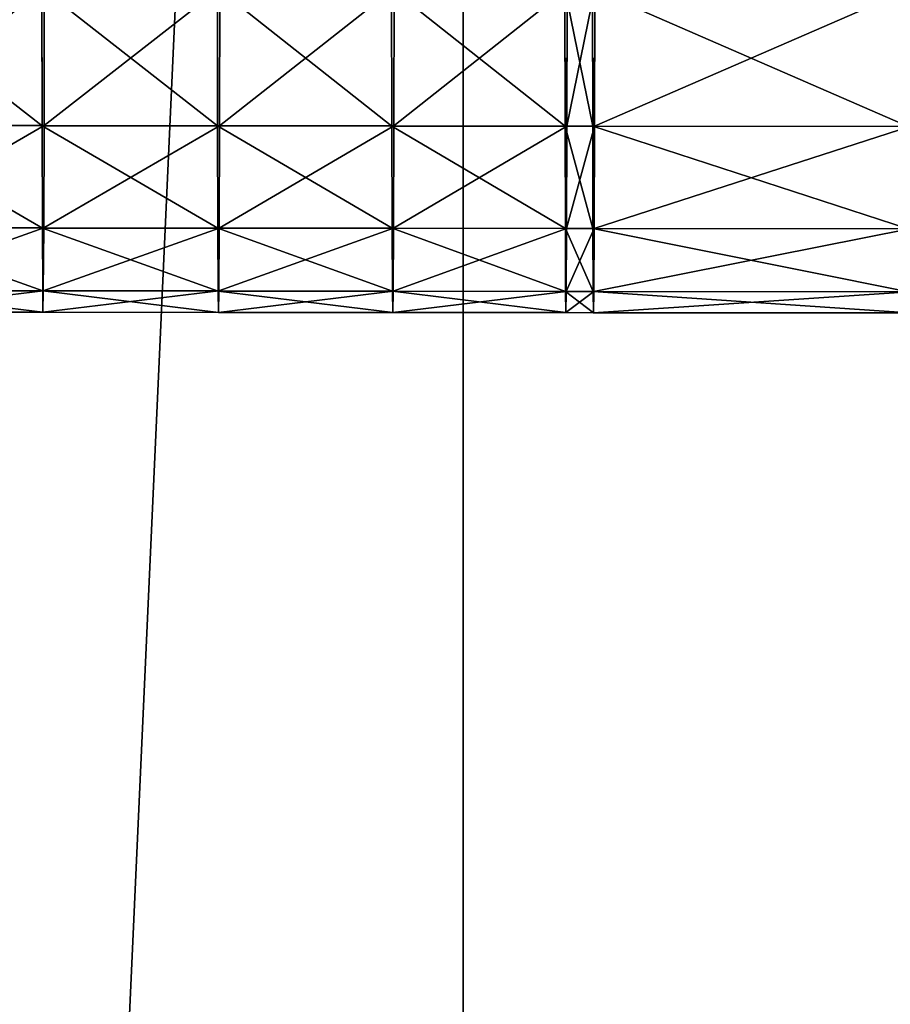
# Model space of a CAD drawing. Extents: x 0 to 706, y 79 to 431.
# Tile 434 of 656: x 229.258 to 230.192, y 244.146 to 245.203. Entities that reach past the tile are written whole.
import ezdxf

# ---------------------------------------------------------------- set-up
doc = ezdxf.new("R2010")
doc.units = 0
doc.header["$MEASUREMENT"] = 0
doc.layers.get('0').update_dxf_attribs({"color": 144, "linetype": 'CONTINUOUS'})
for name, color, linetype in [('BLOC_B_TON', 134, 'CONTINUOUS'), ('POTEAU', 36, 'CONTINUOUS'), ('SOL', 36, 'CONTINUOUS'), ('VOILE', 134, 'CONTINUOUS')]:
    doc.layers.add(name, color=color, linetype=linetype)

# ---------------------------------------------------------------- blocks, each defined once
blk = doc.blocks.new('B_TON_24___X_24___X_24___1')
at = {"color": 253}
mesh = blk.add_polyface(dxfattribs=at)
corners = [(23.625, 0.375, 24), (0.375, 23.625, 24), (0.375, 0.375, 24), (23.625, 23.625, 24)]
mesh.append_faces([[corners[k] for k in face] for face in [(0, 1, 2), (1, 0, 3)]], dxfattribs={"vtx0": -1, "color": 253})
mesh = blk.add_polyface()
corners = [(23.625, 23.625), (0.375, 0.375), (0.375, 23.625), (23.625, 0.375)]
mesh.append_faces([[corners[k] for k in face] for face in [(0, 1, 2), (1, 0, 3)]], dxfattribs={"vtx0": -1})
blk = doc.blocks.new('PLAQUE_BASE_12___X_8___X_3')
at = {"color": 251}
for p, q in [((8, 12), (8, 0)), ((8, 6, 0.375), (8, 0, 0.375))]:
    blk.add_line(p, q, dxfattribs=at)
mesh = blk.add_polyface(dxfattribs=at)
corners = [(0, 12), (0.5, 11), (0, 0), (0.517, 11.1294), (0.567, 11.25), (0.6464, 11.3536), (0.75, 11.433), (0.8706, 11.483), (1, 11.5), (8, 12), (1.1294, 11.483), (1.25, 11.433), (1.3536, 11.3536), (1.433, 11.25), (1.483, 11.1294), (1.5, 11), (6.75, 11.433), (6.6464, 11.3536), (6.567, 11.25), (1.5, 1), (6.517, 11.1294), (6.5, 11), (6.8706, 11.483), (7, 11.5), (7.1294, 11.483), (7.25, 11.433), (7.3536, 11.3536), (7.433, 11.25), (7.483, 11.1294), (7.5, 11), (7.5, 1), (1, 0.5), (8, 0), (0.8706, 0.517), (0.75, 0.567), (0.6464, 0.6464), (0.567, 0.75), (0.517, 0.8706), (0.5, 1), (1.1294, 0.517), (1.25, 0.567), (1.3536, 0.6464), (1.433, 0.75), (1.483, 0.8706), (6.75, 0.567), (6.6464, 0.6464), (6.567, 0.75), (6.517, 0.8706), (6.5, 1), (6.8706, 0.517), (7, 0.5), (7.1294, 0.517), (7.25, 0.567), (7.3536, 0.6464), (7.433, 0.75), (7.483, 0.8706), (6.517, 10.8706), (6.517, 1.1294), (6.567, 10.75), (6.567, 1.25), (6.6464, 10.6464), (6.6464, 1.3536), (6.75, 10.567), (6.75, 1.433), (6.8706, 10.517), (6.8706, 1.483), (7, 10.5), (7, 1.5), (7.1294, 10.517), (7.1294, 1.483), (7.25, 10.567), (7.25, 1.433), (7.3536, 10.6464), (7.3536, 1.3536), (7.433, 10.75), (7.433, 1.25), (7.483, 10.8706), (7.483, 1.1294), (0.517, 10.8706), (0.517, 1.1294), (0.567, 10.75), (0.567, 1.25), (0.6464, 10.6464), (0.6464, 1.3536), (0.75, 10.567), (0.75, 1.433), (0.8706, 10.517), (0.8706, 1.483), (1, 10.5), (1, 1.5), (1.1294, 10.517), (1.1294, 1.483), (1.25, 10.567), (1.25, 1.433), (1.3536, 10.6464), (1.3536, 1.3536), (1.433, 10.75), (1.433, 1.25), (1.483, 10.8706), (1.483, 1.1294)]
mesh.append_faces([[corners[k] for k in face] for face in [(0, 1, 2), (1, 0, 3), (3, 0, 4), (4, 0, 5), (5, 0, 6), (6, 0, 7), (7, 0, 8), (8, 9, 10), (10, 9, 11), (11, 9, 12), (12, 9, 13), (13, 9, 14), (14, 9, 15), (16, 9, 22), (22, 9, 23), (23, 9, 24), (24, 9, 25), (25, 9, 26), (26, 9, 27), (27, 9, 28), (28, 9, 29), (2, 31, 32), (31, 2, 33), (33, 2, 34), (34, 2, 35), (35, 2, 36), (36, 2, 37), (37, 2, 38), (44, 19, 45), (45, 19, 46), (46, 19, 47), (47, 19, 48), (32, 30, 9), (56, 48, 21), (48, 56, 57), (57, 58, 59), (59, 60, 61), (61, 62, 63), (63, 64, 65), (65, 66, 67), (67, 68, 69), (69, 70, 71), (71, 72, 73), (73, 74, 75), (75, 76, 77), (77, 29, 30), (78, 38, 1), (38, 78, 79), (79, 80, 81), (81, 82, 83), (83, 84, 85), (85, 86, 87), (87, 88, 89), (89, 90, 91), (91, 92, 93), (93, 94, 95), (95, 96, 97), (97, 98, 99), (99, 15, 19)]], dxfattribs={"vtx0": -1, "vtx1": -1, "color": 251})
mesh.append_faces([[corners[k] for k in face] for face in [(15, 9, 16), (15, 18, 19), (29, 9, 30), (38, 2, 1), (32, 19, 44), (48, 19, 21)]], dxfattribs={"vtx0": -1, "vtx1": -1, "vtx2": -1, "color": 251})
mesh.append_faces([[corners[k] for k in face] for face in [(8, 0, 9), (15, 16, 17), (15, 17, 18), (19, 18, 20), (19, 20, 21), (32, 31, 39), (32, 39, 40), (32, 40, 41), (32, 41, 42), (32, 42, 43), (32, 43, 19), (32, 44, 49), (32, 49, 50), (32, 50, 51), (32, 51, 52), (32, 52, 53), (32, 53, 54), (32, 54, 55), (32, 55, 30), (57, 56, 58), (59, 58, 60), (61, 60, 62), (63, 62, 64), (65, 64, 66), (67, 66, 68), (69, 68, 70), (71, 70, 72), (73, 72, 74), (75, 74, 76), (77, 76, 29), (79, 78, 80), (81, 80, 82), (83, 82, 84), (85, 84, 86), (87, 86, 88), (89, 88, 90), (91, 90, 92), (93, 92, 94), (95, 94, 96), (97, 96, 98), (99, 98, 15)]], dxfattribs={"vtx0": -1, "vtx2": -1, "color": 251})
mesh = blk.add_polyface(dxfattribs=at)
corners = [(0.5, 1, 0.375), (0.517, 10.8706, 0.375), (0.5, 11, 0.375), (0.517, 1.1294, 0.375), (0.567, 10.75, 0.375), (0.567, 1.25, 0.375), (0.6464, 10.6464, 0.375), (0.6464, 1.3536, 0.375), (0.75, 10.567, 0.375), (0.75, 1.433, 0.375), (0.8706, 10.517, 0.375), (0.8706, 1.483, 0.375), (1, 10.5, 0.375), (1, 1.5, 0.375), (1.1294, 10.517, 0.375), (1.1294, 1.483, 0.375), (1.25, 10.567, 0.375), (1.25, 1.433, 0.375), (1.3536, 10.6464, 0.375), (1.3536, 1.3536, 0.375), (1.433, 10.75, 0.375), (1.433, 1.25, 0.375), (1.483, 10.8706, 0.375), (1.483, 1.1294, 0.375), (1.5, 11, 0.375), (1.5, 1, 0.375), (6.5, 1, 0.375), (6.517, 10.8706, 0.375), (6.5, 11, 0.375), (6.517, 1.1294, 0.375), (6.567, 10.75, 0.375), (6.567, 1.25, 0.375), (6.6464, 10.6464, 0.375), (6.6464, 1.3536, 0.375), (6.75, 10.567, 0.375), (6.75, 1.433, 0.375), (6.8706, 10.517, 0.375), (6.8706, 1.483, 0.375), (7, 10.5, 0.375), (7, 1.5, 0.375), (7.1294, 10.517, 0.375), (7.1294, 1.483, 0.375), (7.25, 10.567, 0.375), (7.25, 1.433, 0.375), (7.3536, 10.6464, 0.375), (7.3536, 1.3536, 0.375), (7.433, 10.75, 0.375), (7.433, 1.25, 0.375), (7.483, 10.8706, 0.375), (7.483, 1.1294, 0.375), (7.5, 11, 0.375), (7.5, 1, 0.375), (0, 0, 0.375), (0, 12, 0.375), (0.517, 0.8706, 0.375), (0.567, 0.75, 0.375), (0.6464, 0.6464, 0.375), (0.75, 0.567, 0.375), (0.8706, 0.517, 0.375), (1, 0.5, 0.375), (8, 0, 0.375), (1.1294, 0.517, 0.375), (1.25, 0.567, 0.375), (1.3536, 0.6464, 0.375), (1.433, 0.75, 0.375), (1.483, 0.8706, 0.375), (6.75, 0.567, 0.375), (6.6464, 0.6464, 0.375), (6.567, 0.75, 0.375), (6.517, 0.8706, 0.375), (6.8706, 0.517, 0.375), (7, 0.5, 0.375), (7.1294, 0.517, 0.375), (7.25, 0.567, 0.375), (7.3536, 0.6464, 0.375), (7.433, 0.75, 0.375), (7.483, 0.8706, 0.375), (1, 11.5, 0.375), (8, 12, 0.375), (0.8706, 11.483, 0.375), (0.75, 11.433, 0.375), (0.6464, 11.3536, 0.375), (0.567, 11.25, 0.375), (0.517, 11.1294, 0.375), (1.1294, 11.483, 0.375), (1.25, 11.433, 0.375), (1.3536, 11.3536, 0.375), (1.433, 11.25, 0.375), (1.483, 11.1294, 0.375), (6.75, 11.433, 0.375), (6.6464, 11.3536, 0.375), (6.567, 11.25, 0.375), (6.517, 11.1294, 0.375), (6.8706, 11.483, 0.375), (7, 11.5, 0.375), (7.1294, 11.483, 0.375), (7.25, 11.433, 0.375), (7.3536, 11.3536, 0.375), (7.433, 11.25, 0.375), (7.483, 11.1294, 0.375), (8, 6, 0.375)]
mesh.append_faces([[corners[k] for k in face] for face in [(78, 60, 100)]], dxfattribs={"vtx0": -1, "color": 251})
mesh.append_faces([[corners[k] for k in face] for face in [(1, 3, 4), (4, 5, 6), (6, 7, 8), (8, 9, 10), (10, 11, 12), (12, 13, 14), (14, 15, 16), (16, 17, 18), (18, 19, 20), (20, 21, 22), (22, 23, 24), (27, 29, 30), (30, 31, 32), (32, 33, 34), (34, 35, 36), (36, 37, 38), (38, 39, 40), (40, 41, 42), (42, 43, 44), (44, 45, 46), (46, 47, 48), (48, 49, 50), (52, 0, 53), (0, 52, 54), (54, 52, 55), (55, 52, 56), (56, 52, 57), (57, 52, 58), (58, 52, 59), (59, 60, 61), (61, 60, 62), (62, 60, 63), (63, 60, 64), (64, 60, 65), (65, 60, 25), (66, 60, 70), (70, 60, 71), (71, 60, 72), (72, 60, 73), (73, 60, 74), (74, 60, 75), (75, 60, 76), (76, 60, 51), (53, 77, 78), (77, 53, 79), (79, 53, 80), (80, 53, 81), (81, 53, 82), (82, 53, 83), (83, 53, 2), (89, 24, 90), (90, 24, 91), (91, 25, 92), (92, 25, 28)]], dxfattribs={"vtx0": -1, "vtx1": -1, "color": 251})
mesh.append_faces([[corners[k] for k in face] for face in [(53, 0, 2), (25, 60, 66), (25, 26, 28), (78, 24, 89), (91, 24, 25), (78, 50, 51), (78, 51, 60)]], dxfattribs={"vtx0": -1, "vtx1": -1, "vtx2": -1, "color": 251})
mesh.append_faces([[corners[k] for k in face] for face in [(0, 1, 2), (1, 0, 3), (4, 3, 5), (6, 5, 7), (8, 7, 9), (10, 9, 11), (12, 11, 13), (14, 13, 15), (16, 15, 17), (18, 17, 19), (20, 19, 21), (22, 21, 23), (24, 23, 25), (26, 27, 28), (27, 26, 29), (30, 29, 31), (32, 31, 33), (34, 33, 35), (36, 35, 37), (38, 37, 39), (40, 39, 41), (42, 41, 43), (44, 43, 45), (46, 45, 47), (48, 47, 49), (50, 49, 51), (59, 52, 60), (25, 66, 67), (25, 67, 68), (25, 68, 69), (25, 69, 26), (78, 77, 84), (78, 84, 85), (78, 85, 86), (78, 86, 87), (78, 87, 88), (78, 88, 24), (78, 89, 93), (78, 93, 94), (78, 94, 95), (78, 95, 96), (78, 96, 97), (78, 97, 98), (78, 98, 99), (78, 99, 50)]], dxfattribs={"vtx0": -1, "vtx2": -1, "color": 251})
mesh = blk.add_polyface(dxfattribs=at)
corners = [(8, 12), (8, 0, 0.375), (8, 0), (8, 6, 0.375), (8, 12, 0.375)]
mesh.append_faces([[corners[k] for k in face] for face in [(0, 1, 2), (3, 0, 4)]], dxfattribs={"vtx0": -1, "color": 251})
mesh.append_faces([[corners[k] for k in face] for face in [(1, 0, 3)]], dxfattribs={"vtx0": -1, "vtx1": -1, "color": 251})
blk = doc.blocks.new('GROUP_1')
blk.add_blockref('PLAQUE_BASE_12___X_8___X_3', (2.6663, 0, 1.7373))
blk = doc.blocks.new('GROUPE_6')
at = {"color": 251}
for p, q in [((6.5269, 0.4102, 0.4692), (6.5269, 0.2625, 0.6491)), ((6.5269, 0.2623, 1.9686), (6.5269, 0.41, 2.1486)), ((6.7151, 0.4102, 0.5062), (6.7151, 0.2624, 0.6862)), ((6.7151, 0.2623, 2.0057), (6.7151, 0.4099, 2.1856)), ((6.9022, 0.4101, 0.5482), (6.9022, 0.2624, 0.7281)), ((6.9022, 0.2622, 2.0476), (6.9022, 0.4098, 2.2276)), ((7.0882, 0.41, 0.5949), (7.0882, 0.2623, 0.7749)), ((7.0882, 0.2621, 2.0943), (7.0882, 0.4097, 2.2743)), ((7.1178, 0.41, 0.6032), (7.1178, 0.2623, 0.7831)), ((7.1178, 0.2621, 2.1026), (7.1178, 0.4097, 2.2826)), ((6.5269, 0.2625, 0.6491), (6.3378, 0.2626, 0.6169)), ((6.5269, 0.2623, 1.9686), (6.3378, 0.2624, 1.9364)), ((6.5269, 0.2625, 0.6491), (6.5269, 0.1527, 0.8544)), ((6.7151, 0.2624, 0.6862), (6.5269, 0.2625, 0.6491)), ((6.7151, 0.2623, 2.0057), (6.5269, 0.2623, 1.9686)), ((6.5269, 0.1526, 1.7633), (6.5269, 0.2623, 1.9686)), ((6.7151, 0.2624, 0.6862), (6.7151, 0.1527, 0.8915)), ((6.9022, 0.2624, 0.7281), (6.7151, 0.2624, 0.6862)), ((6.9022, 0.2622, 2.0476), (6.7151, 0.2623, 2.0057)), ((6.7151, 0.1525, 1.8003), (6.7151, 0.2623, 2.0057)), ((6.9022, 0.2624, 0.7281), (6.9022, 0.1526, 0.9334)), ((7.0882, 0.2623, 0.7749), (6.9022, 0.2624, 0.7281)), ((7.0882, 0.2621, 2.0943), (6.9022, 0.2622, 2.0476)), ((6.9022, 0.1525, 1.8423), (6.9022, 0.2622, 2.0476)), ((7.1178, 0.2623, 0.7831), (7.0882, 0.2623, 0.7749)), ((7.0882, 0.2623, 0.7749), (7.0882, 0.1525, 0.9802)), ((7.1178, 0.2621, 2.1026), (7.0882, 0.2621, 2.0943)), ((7.0882, 0.1524, 1.889), (7.0882, 0.2621, 2.0943)), ((7.1178, 0.2623, 0.7831), (7.1178, 0.1525, 0.9884)), ((7.4563, 0.2621, 0.8828), (7.1178, 0.2623, 0.7831)), ((7.4563, 0.2619, 2.2023), (7.1178, 0.2621, 2.1026)), ((7.1178, 0.1524, 1.8973), (7.1178, 0.2621, 2.1026)), ((6.5269, 0.1527, 0.8544), (6.3378, 0.1528, 0.8222)), ((6.5269, 0.1526, 1.7633), (6.3378, 0.1527, 1.7311)), ((6.7151, 0.1527, 0.8915), (6.5269, 0.1527, 0.8544)), ((6.5269, 0.1527, 0.8544), (6.5269, 0.0851, 1.0772)), ((6.7151, 0.1525, 1.8003), (6.5269, 0.1526, 1.7633)), ((6.5269, 0.0851, 1.5405), (6.5269, 0.1526, 1.7633)), ((6.9022, 0.1526, 0.9334), (6.7151, 0.1527, 0.8915)), ((6.7151, 0.1527, 0.8915), (6.7151, 0.0851, 1.1142)), ((6.9022, 0.1525, 1.8423), (6.7151, 0.1525, 1.8003)), ((6.7151, 0.085, 1.5776), (6.7151, 0.1525, 1.8003)), ((7.0882, 0.1525, 0.9802), (6.9022, 0.1526, 0.9334)), ((6.9022, 0.1526, 0.9334), (6.9022, 0.085, 1.1561)), ((7.0882, 0.1524, 1.889), (6.9022, 0.1525, 1.8423)), ((6.9022, 0.0849, 1.6195), (6.9022, 0.1525, 1.8423)), ((7.0882, 0.1525, 0.9802), (7.0882, 0.0849, 1.2029)), ((7.1178, 0.1525, 0.9884), (7.0882, 0.1525, 0.9802)), ((7.1178, 0.1524, 1.8973), (7.0882, 0.1524, 1.889)), ((7.0882, 0.0848, 1.6662), (7.0882, 0.1524, 1.889)), ((7.1178, 0.1525, 0.9884), (7.1178, 0.0849, 1.2112)), ((7.4563, 0.1523, 1.0881), (7.1178, 0.1525, 0.9884)), ((7.4563, 0.1522, 1.9969), (7.1178, 0.1524, 1.8973)), ((7.1178, 0.0848, 1.6745), (7.1178, 0.1524, 1.8973)), ((6.5269, 0.0851, 1.0772), (6.3378, 0.0852, 1.045)), ((6.5269, 0.0851, 1.5405), (6.3378, 0.0851, 1.5083)), ((6.5269, 0.0851, 1.0772), (6.5269, 0.0623, 1.3088)), ((6.7151, 0.0851, 1.1142), (6.5269, 0.0851, 1.0772)), ((6.7151, 0.085, 1.5776), (6.5269, 0.0851, 1.5405)), ((6.5269, 0.0623, 1.3088), (6.5269, 0.0851, 1.5405)), ((6.7151, 0.0851, 1.1142), (6.7151, 0.0622, 1.3459)), ((6.9022, 0.085, 1.1561), (6.7151, 0.0851, 1.1142)), ((6.9022, 0.0849, 1.6195), (6.7151, 0.085, 1.5776)), ((6.7151, 0.0622, 1.3459), (6.7151, 0.085, 1.5776)), ((7.0882, 0.0849, 1.2029), (6.9022, 0.085, 1.1561)), ((6.9022, 0.085, 1.1561), (6.9022, 0.0621, 1.3878)), ((7.0882, 0.0848, 1.6662), (6.9022, 0.0849, 1.6195)), ((6.9022, 0.0621, 1.3878), (6.9022, 0.0849, 1.6195)), ((7.1178, 0.0849, 1.2112), (7.0882, 0.0849, 1.2029)), ((7.0882, 0.0849, 1.2029), (7.0882, 0.0621, 1.4346)), ((7.1178, 0.0848, 1.6745), (7.0882, 0.0848, 1.6662)), ((7.0882, 0.0621, 1.4346), (7.0882, 0.0848, 1.6662)), ((7.1178, 0.0849, 1.2112), (7.1178, 0.062, 1.4428)), ((7.4563, 0.0847, 1.3108), (7.1178, 0.0849, 1.2112)), ((7.4563, 0.0847, 1.7742), (7.1178, 0.0848, 1.6745)), ((7.1178, 0.062, 1.4428), (7.1178, 0.0848, 1.6745)), ((6.5269, 0.0623, 1.3088), (6.3378, 0.0623, 1.2767)), ((6.7151, 0.0622, 1.3459), (6.5269, 0.0623, 1.3088)), ((6.9022, 0.0621, 1.3878), (6.7151, 0.0622, 1.3459)), ((7.0882, 0.0621, 1.4346), (6.9022, 0.0621, 1.3878)), ((7.1178, 0.062, 1.4428), (7.0882, 0.0621, 1.4346)), ((7.4563, 0.0619, 1.5425), (7.1178, 0.062, 1.4428))]:
    blk.add_line(p, q, dxfattribs=at)
mesh = blk.add_polyface(dxfattribs=at)
corners = [(6.5269, 0.4102, 0.4692), (6.3378, 0.2626, 0.6169), (6.3378, 0.4103, 0.437), (6.5269, 0.2625, 0.6491)]
mesh.append_faces([[corners[k] for k in face] for face in [(0, 1, 2), (1, 0, 3)]], dxfattribs={"vtx0": -1, "color": 251})
mesh = blk.add_polyface(dxfattribs=at)
corners = [(6.5269, 0.2623, 1.9686), (6.3378, 0.41, 2.1164), (6.3378, 0.2624, 1.9364), (6.5269, 0.41, 2.1486)]
mesh.append_faces([[corners[k] for k in face] for face in [(0, 1, 2), (1, 0, 3)]], dxfattribs={"vtx0": -1, "color": 251})
mesh = blk.add_polyface(dxfattribs=at)
corners = [(6.7151, 0.4102, 0.5062), (6.5269, 0.2625, 0.6491), (6.5269, 0.4102, 0.4692), (6.7151, 0.2624, 0.6862)]
mesh.append_faces([[corners[k] for k in face] for face in [(0, 1, 2), (1, 0, 3)]], dxfattribs={"vtx0": -1, "color": 251})
mesh = blk.add_polyface(dxfattribs=at)
corners = [(6.7151, 0.2623, 2.0057), (6.5269, 0.41, 2.1486), (6.5269, 0.2623, 1.9686), (6.7151, 0.4099, 2.1856)]
mesh.append_faces([[corners[k] for k in face] for face in [(0, 1, 2), (1, 0, 3)]], dxfattribs={"vtx0": -1, "color": 251})
mesh = blk.add_polyface(dxfattribs=at)
corners = [(6.9022, 0.4101, 0.5482), (6.7151, 0.2624, 0.6862), (6.7151, 0.4102, 0.5062), (6.9022, 0.2624, 0.7281)]
mesh.append_faces([[corners[k] for k in face] for face in [(0, 1, 2), (1, 0, 3)]], dxfattribs={"vtx0": -1, "color": 251})
mesh = blk.add_polyface(dxfattribs=at)
corners = [(6.9022, 0.2622, 2.0476), (6.7151, 0.4099, 2.1856), (6.7151, 0.2623, 2.0057), (6.9022, 0.4098, 2.2276)]
mesh.append_faces([[corners[k] for k in face] for face in [(0, 1, 2), (1, 0, 3)]], dxfattribs={"vtx0": -1, "color": 251})
mesh = blk.add_polyface(dxfattribs=at)
corners = [(7.0882, 0.41, 0.5949), (6.9022, 0.2624, 0.7281), (6.9022, 0.4101, 0.5482), (7.0882, 0.2623, 0.7749)]
mesh.append_faces([[corners[k] for k in face] for face in [(0, 1, 2), (1, 0, 3)]], dxfattribs={"vtx0": -1, "color": 251})
mesh = blk.add_polyface(dxfattribs=at)
corners = [(7.0882, 0.2621, 2.0943), (6.9022, 0.4098, 2.2276), (6.9022, 0.2622, 2.0476), (7.0882, 0.4097, 2.2743)]
mesh.append_faces([[corners[k] for k in face] for face in [(0, 1, 2), (1, 0, 3)]], dxfattribs={"vtx0": -1, "color": 251})
mesh = blk.add_polyface(dxfattribs=at)
corners = [(7.1178, 0.41, 0.6032), (7.0882, 0.2623, 0.7749), (7.0882, 0.41, 0.5949), (7.1178, 0.2623, 0.7831)]
mesh.append_faces([[corners[k] for k in face] for face in [(0, 1, 2), (1, 0, 3)]], dxfattribs={"vtx0": -1, "color": 251})
mesh = blk.add_polyface(dxfattribs=at)
corners = [(7.1178, 0.2621, 2.1026), (7.0882, 0.4097, 2.2743), (7.0882, 0.2621, 2.0943), (7.1178, 0.4097, 2.2826)]
mesh.append_faces([[corners[k] for k in face] for face in [(0, 1, 2), (1, 0, 3)]], dxfattribs={"vtx0": -1, "color": 251})
mesh = blk.add_polyface(dxfattribs=at)
corners = [(7.4563, 0.4098, 0.7029), (7.1178, 0.2623, 0.7831), (7.1178, 0.41, 0.6032), (7.4563, 0.2621, 0.8828)]
mesh.append_faces([[corners[k] for k in face] for face in [(0, 1, 2), (1, 0, 3)]], dxfattribs={"vtx0": -1, "color": 251})
mesh = blk.add_polyface(dxfattribs=at)
corners = [(7.4563, 0.2619, 2.2023), (7.1178, 0.4097, 2.2826), (7.1178, 0.2621, 2.1026), (7.4563, 0.4096, 2.3822)]
mesh.append_faces([[corners[k] for k in face] for face in [(0, 1, 2), (1, 0, 3)]], dxfattribs={"vtx0": -1, "color": 251})
mesh = blk.add_polyface(dxfattribs=at)
corners = [(6.5269, 0.2625, 0.6491), (6.3378, 0.1528, 0.8222), (6.3378, 0.2626, 0.6169), (6.5269, 0.1527, 0.8544)]
mesh.append_faces([[corners[k] for k in face] for face in [(0, 1, 2), (1, 0, 3)]], dxfattribs={"vtx0": -1, "color": 251})
mesh = blk.add_polyface(dxfattribs=at)
corners = [(6.5269, 0.1526, 1.7633), (6.3378, 0.2624, 1.9364), (6.3378, 0.1527, 1.7311), (6.5269, 0.2623, 1.9686)]
mesh.append_faces([[corners[k] for k in face] for face in [(0, 1, 2), (1, 0, 3)]], dxfattribs={"vtx0": -1, "color": 251})
mesh = blk.add_polyface(dxfattribs=at)
corners = [(6.7151, 0.2624, 0.6862), (6.5269, 0.1527, 0.8544), (6.5269, 0.2625, 0.6491), (6.7151, 0.1527, 0.8915)]
mesh.append_faces([[corners[k] for k in face] for face in [(0, 1, 2), (1, 0, 3)]], dxfattribs={"vtx0": -1, "color": 251})
mesh = blk.add_polyface(dxfattribs=at)
corners = [(6.7151, 0.1525, 1.8003), (6.5269, 0.2623, 1.9686), (6.5269, 0.1526, 1.7633), (6.7151, 0.2623, 2.0057)]
mesh.append_faces([[corners[k] for k in face] for face in [(0, 1, 2), (1, 0, 3)]], dxfattribs={"vtx0": -1, "color": 251})
mesh = blk.add_polyface(dxfattribs=at)
corners = [(6.9022, 0.2624, 0.7281), (6.7151, 0.1527, 0.8915), (6.7151, 0.2624, 0.6862), (6.9022, 0.1526, 0.9334)]
mesh.append_faces([[corners[k] for k in face] for face in [(0, 1, 2), (1, 0, 3)]], dxfattribs={"vtx0": -1, "color": 251})
mesh = blk.add_polyface(dxfattribs=at)
corners = [(6.9022, 0.1525, 1.8423), (6.7151, 0.2623, 2.0057), (6.7151, 0.1525, 1.8003), (6.9022, 0.2622, 2.0476)]
mesh.append_faces([[corners[k] for k in face] for face in [(0, 1, 2), (1, 0, 3)]], dxfattribs={"vtx0": -1, "color": 251})
mesh = blk.add_polyface(dxfattribs=at)
corners = [(7.0882, 0.2623, 0.7749), (6.9022, 0.1526, 0.9334), (6.9022, 0.2624, 0.7281), (7.0882, 0.1525, 0.9802)]
mesh.append_faces([[corners[k] for k in face] for face in [(0, 1, 2), (1, 0, 3)]], dxfattribs={"vtx0": -1, "color": 251})
mesh = blk.add_polyface(dxfattribs=at)
corners = [(7.0882, 0.1524, 1.889), (6.9022, 0.2622, 2.0476), (6.9022, 0.1525, 1.8423), (7.0882, 0.2621, 2.0943)]
mesh.append_faces([[corners[k] for k in face] for face in [(0, 1, 2), (1, 0, 3)]], dxfattribs={"vtx0": -1, "color": 251})
mesh = blk.add_polyface(dxfattribs=at)
corners = [(7.1178, 0.2623, 0.7831), (7.0882, 0.1525, 0.9802), (7.0882, 0.2623, 0.7749), (7.1178, 0.1525, 0.9884)]
mesh.append_faces([[corners[k] for k in face] for face in [(0, 1, 2), (1, 0, 3)]], dxfattribs={"vtx0": -1, "color": 251})
mesh = blk.add_polyface(dxfattribs=at)
corners = [(7.1178, 0.1524, 1.8973), (7.0882, 0.2621, 2.0943), (7.0882, 0.1524, 1.889), (7.1178, 0.2621, 2.1026)]
mesh.append_faces([[corners[k] for k in face] for face in [(0, 1, 2), (1, 0, 3)]], dxfattribs={"vtx0": -1, "color": 251})
mesh = blk.add_polyface(dxfattribs=at)
corners = [(7.4563, 0.2621, 0.8828), (7.1178, 0.1525, 0.9884), (7.1178, 0.2623, 0.7831), (7.4563, 0.1523, 1.0881)]
mesh.append_faces([[corners[k] for k in face] for face in [(0, 1, 2), (1, 0, 3)]], dxfattribs={"vtx0": -1, "color": 251})
mesh = blk.add_polyface(dxfattribs=at)
corners = [(7.4563, 0.1522, 1.9969), (7.1178, 0.2621, 2.1026), (7.1178, 0.1524, 1.8973), (7.4563, 0.2619, 2.2023)]
mesh.append_faces([[corners[k] for k in face] for face in [(0, 1, 2), (1, 0, 3)]], dxfattribs={"vtx0": -1, "color": 251})
mesh = blk.add_polyface(dxfattribs=at)
corners = [(6.5269, 0.1527, 0.8544), (6.3378, 0.0852, 1.045), (6.3378, 0.1528, 0.8222), (6.5269, 0.0851, 1.0772)]
mesh.append_faces([[corners[k] for k in face] for face in [(0, 1, 2), (1, 0, 3)]], dxfattribs={"vtx0": -1, "color": 251})
mesh = blk.add_polyface(dxfattribs=at)
corners = [(6.5269, 0.0851, 1.5405), (6.3378, 0.1527, 1.7311), (6.3378, 0.0851, 1.5083), (6.5269, 0.1526, 1.7633)]
mesh.append_faces([[corners[k] for k in face] for face in [(0, 1, 2), (1, 0, 3)]], dxfattribs={"vtx0": -1, "color": 251})
mesh = blk.add_polyface(dxfattribs=at)
corners = [(6.7151, 0.1527, 0.8915), (6.5269, 0.0851, 1.0772), (6.5269, 0.1527, 0.8544), (6.7151, 0.0851, 1.1142)]
mesh.append_faces([[corners[k] for k in face] for face in [(0, 1, 2), (1, 0, 3)]], dxfattribs={"vtx0": -1, "color": 251})
mesh = blk.add_polyface(dxfattribs=at)
corners = [(6.7151, 0.085, 1.5776), (6.5269, 0.1526, 1.7633), (6.5269, 0.0851, 1.5405), (6.7151, 0.1525, 1.8003)]
mesh.append_faces([[corners[k] for k in face] for face in [(0, 1, 2), (1, 0, 3)]], dxfattribs={"vtx0": -1, "color": 251})
mesh = blk.add_polyface(dxfattribs=at)
corners = [(6.9022, 0.1526, 0.9334), (6.7151, 0.0851, 1.1142), (6.7151, 0.1527, 0.8915), (6.9022, 0.085, 1.1561)]
mesh.append_faces([[corners[k] for k in face] for face in [(0, 1, 2), (1, 0, 3)]], dxfattribs={"vtx0": -1, "color": 251})
mesh = blk.add_polyface(dxfattribs=at)
corners = [(6.9022, 0.0849, 1.6195), (6.7151, 0.1525, 1.8003), (6.7151, 0.085, 1.5776), (6.9022, 0.1525, 1.8423)]
mesh.append_faces([[corners[k] for k in face] for face in [(0, 1, 2), (1, 0, 3)]], dxfattribs={"vtx0": -1, "color": 251})
mesh = blk.add_polyface(dxfattribs=at)
corners = [(7.0882, 0.1525, 0.9802), (6.9022, 0.085, 1.1561), (6.9022, 0.1526, 0.9334), (7.0882, 0.0849, 1.2029)]
mesh.append_faces([[corners[k] for k in face] for face in [(0, 1, 2), (1, 0, 3)]], dxfattribs={"vtx0": -1, "color": 251})
mesh = blk.add_polyface(dxfattribs=at)
corners = [(7.0882, 0.0848, 1.6662), (6.9022, 0.1525, 1.8423), (6.9022, 0.0849, 1.6195), (7.0882, 0.1524, 1.889)]
mesh.append_faces([[corners[k] for k in face] for face in [(0, 1, 2), (1, 0, 3)]], dxfattribs={"vtx0": -1, "color": 251})
mesh = blk.add_polyface(dxfattribs=at)
corners = [(7.1178, 0.1525, 0.9884), (7.0882, 0.0849, 1.2029), (7.0882, 0.1525, 0.9802), (7.1178, 0.0849, 1.2112)]
mesh.append_faces([[corners[k] for k in face] for face in [(0, 1, 2), (1, 0, 3)]], dxfattribs={"vtx0": -1, "color": 251})
mesh = blk.add_polyface(dxfattribs=at)
corners = [(7.1178, 0.0848, 1.6745), (7.0882, 0.1524, 1.889), (7.0882, 0.0848, 1.6662), (7.1178, 0.1524, 1.8973)]
mesh.append_faces([[corners[k] for k in face] for face in [(0, 1, 2), (1, 0, 3)]], dxfattribs={"vtx0": -1, "color": 251})
mesh = blk.add_polyface(dxfattribs=at)
corners = [(7.4563, 0.1523, 1.0881), (7.1178, 0.0849, 1.2112), (7.1178, 0.1525, 0.9884), (7.4563, 0.0847, 1.3108)]
mesh.append_faces([[corners[k] for k in face] for face in [(0, 1, 2), (1, 0, 3)]], dxfattribs={"vtx0": -1, "color": 251})
mesh = blk.add_polyface(dxfattribs=at)
corners = [(7.4563, 0.0847, 1.7742), (7.1178, 0.1524, 1.8973), (7.1178, 0.0848, 1.6745), (7.4563, 0.1522, 1.9969)]
mesh.append_faces([[corners[k] for k in face] for face in [(0, 1, 2), (1, 0, 3)]], dxfattribs={"vtx0": -1, "color": 251})
mesh = blk.add_polyface(dxfattribs=at)
corners = [(6.5269, 0.0851, 1.0772), (6.3378, 0.0623, 1.2767), (6.3378, 0.0852, 1.045), (6.5269, 0.0623, 1.3088)]
mesh.append_faces([[corners[k] for k in face] for face in [(0, 1, 2), (1, 0, 3)]], dxfattribs={"vtx0": -1, "color": 251})
mesh = blk.add_polyface(dxfattribs=at)
corners = [(6.5269, 0.0623, 1.3088), (6.3378, 0.0851, 1.5083), (6.3378, 0.0623, 1.2767), (6.5269, 0.0851, 1.5405)]
mesh.append_faces([[corners[k] for k in face] for face in [(0, 1, 2), (1, 0, 3)]], dxfattribs={"vtx0": -1, "color": 251})
mesh = blk.add_polyface(dxfattribs=at)
corners = [(6.7151, 0.0851, 1.1142), (6.5269, 0.0623, 1.3088), (6.5269, 0.0851, 1.0772), (6.7151, 0.0622, 1.3459)]
mesh.append_faces([[corners[k] for k in face] for face in [(0, 1, 2), (1, 0, 3)]], dxfattribs={"vtx0": -1, "color": 251})
mesh = blk.add_polyface(dxfattribs=at)
corners = [(6.7151, 0.0622, 1.3459), (6.5269, 0.0851, 1.5405), (6.5269, 0.0623, 1.3088), (6.7151, 0.085, 1.5776)]
mesh.append_faces([[corners[k] for k in face] for face in [(0, 1, 2), (1, 0, 3)]], dxfattribs={"vtx0": -1, "color": 251})
mesh = blk.add_polyface(dxfattribs=at)
corners = [(6.9022, 0.085, 1.1561), (6.7151, 0.0622, 1.3459), (6.7151, 0.0851, 1.1142), (6.9022, 0.0621, 1.3878)]
mesh.append_faces([[corners[k] for k in face] for face in [(0, 1, 2), (1, 0, 3)]], dxfattribs={"vtx0": -1, "color": 251})
mesh = blk.add_polyface(dxfattribs=at)
corners = [(6.9022, 0.0621, 1.3878), (6.7151, 0.085, 1.5776), (6.7151, 0.0622, 1.3459), (6.9022, 0.0849, 1.6195)]
mesh.append_faces([[corners[k] for k in face] for face in [(0, 1, 2), (1, 0, 3)]], dxfattribs={"vtx0": -1, "color": 251})
mesh = blk.add_polyface(dxfattribs=at)
corners = [(7.0882, 0.0849, 1.2029), (6.9022, 0.0621, 1.3878), (6.9022, 0.085, 1.1561), (7.0882, 0.0621, 1.4346)]
mesh.append_faces([[corners[k] for k in face] for face in [(0, 1, 2), (1, 0, 3)]], dxfattribs={"vtx0": -1, "color": 251})
mesh = blk.add_polyface(dxfattribs=at)
corners = [(7.0882, 0.0621, 1.4346), (6.9022, 0.0849, 1.6195), (6.9022, 0.0621, 1.3878), (7.0882, 0.0848, 1.6662)]
mesh.append_faces([[corners[k] for k in face] for face in [(0, 1, 2), (1, 0, 3)]], dxfattribs={"vtx0": -1, "color": 251})
mesh = blk.add_polyface(dxfattribs=at)
corners = [(7.1178, 0.0849, 1.2112), (7.0882, 0.0621, 1.4346), (7.0882, 0.0849, 1.2029), (7.1178, 0.062, 1.4428)]
mesh.append_faces([[corners[k] for k in face] for face in [(0, 1, 2), (1, 0, 3)]], dxfattribs={"vtx0": -1, "color": 251})
mesh = blk.add_polyface(dxfattribs=at)
corners = [(7.1178, 0.062, 1.4428), (7.0882, 0.0848, 1.6662), (7.0882, 0.0621, 1.4346), (7.1178, 0.0848, 1.6745)]
mesh.append_faces([[corners[k] for k in face] for face in [(0, 1, 2), (1, 0, 3)]], dxfattribs={"vtx0": -1, "color": 251})
mesh = blk.add_polyface(dxfattribs=at)
corners = [(7.4563, 0.0847, 1.3108), (7.1178, 0.062, 1.4428), (7.1178, 0.0849, 1.2112), (7.4563, 0.0619, 1.5425)]
mesh.append_faces([[corners[k] for k in face] for face in [(0, 1, 2), (1, 0, 3)]], dxfattribs={"vtx0": -1, "color": 251})
mesh = blk.add_polyface(dxfattribs=at)
corners = [(7.4563, 0.0619, 1.5425), (7.1178, 0.0848, 1.6745), (7.1178, 0.062, 1.4428), (7.4563, 0.0847, 1.7742)]
mesh.append_faces([[corners[k] for k in face] for face in [(0, 1, 2), (1, 0, 3)]], dxfattribs={"vtx0": -1, "color": 251})
blk = doc.blocks.new('GROUPE_10')
at = {"extrusion": (-0.0015, -1.01441e-06, 0.999999), "rotation": 359.9717682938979}
blk.add_blockref('GROUPE_6', (0.0096, 130.157, 4.3422), dxfattribs=at)
blk = doc.blocks.new('GROUP_35')
at = {"layer": 'VOILE'}
blk.add_blockref('GROUPE_10', (0, 0.2778, -0.4317), dxfattribs=at)
blk = doc.blocks.new('GROUPE_5')
at = {"color": 67}
mesh = blk.add_polyface(dxfattribs=at)
corners = [(568.9375, 0), (-137.125, 351.125), (-137.125, 0), (568.9375, 351.125)]
mesh.append_faces([[corners[k] for k in face] for face in [(0, 1, 2), (1, 0, 3)]], dxfattribs={"vtx0": -1, "color": 67})

msp = doc.modelspace()

# ---------------------------------------------------------------- block references
msp.add_blockref('GROUP_35', (222.7551, 114.3953, 147.8786))
at = {"layer": 'BLOC_B_TON'}
msp.add_blockref('B_TON_24___X_24___X_24___1', (213.734, 234.0173, 30.3498), dxfattribs=at)
at = {"layer": 'POTEAU'}
msp.add_blockref('GROUP_1', (219.0677, 240.0173, 52.6124), dxfattribs=at)
at = {"layer": 'SOL'}
msp.add_blockref('GROUPE_5', (137.125, 79.3906, 50.3498), dxfattribs=at)

doc.saveas('drawing.dxf')
